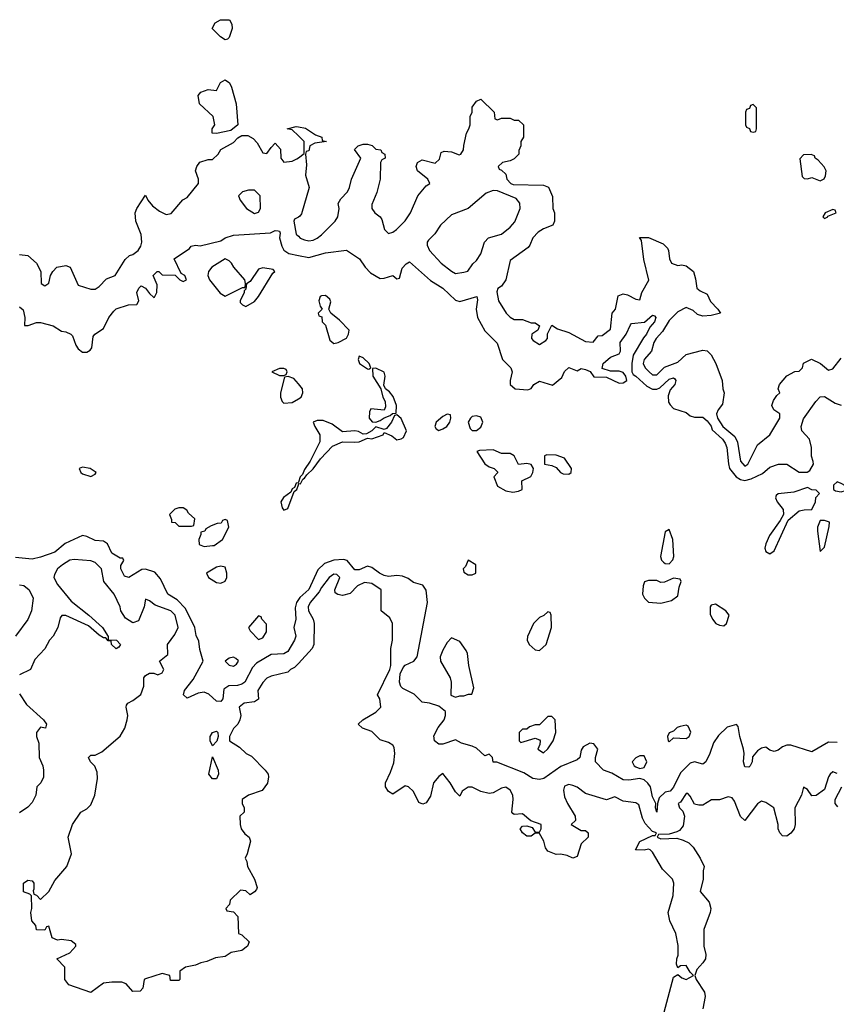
# Model space of a CAD drawing. Header units: inches. Extents: x 2601682 to 2755810, y 449311 to 584050.
# Tile 263 of 505: x 2668670 to 2672567, y 511932 to 516631. Entities that reach past the tile are written whole.
import ezdxf

# ---------------------------------------------------------------- set-up
doc = ezdxf.new("R2010")
doc.units = ezdxf.units.IN
doc.header["$MEASUREMENT"] = 0
doc.layers.add('C6561', color=7, linetype='Continuous')
doc.layers.add('C6571', color=7, linetype='Continuous')

msp = doc.modelspace()

# ---------------------------------------------------------------- linework, layer by layer
at = {"layer": 'C6561', "color": 2}
for points, elevation in [([(2669650, 516535.3), (2669628, 516550), (2669588.9, 516588.9), (2669603.1, 516616.9), (2669628.7, 516631.3), (2669672, 516630), (2669682, 516610), (2669684.7, 516590), (2669670, 516546), (2669662, 516538)], 6), ([(2669610, 516088.7), (2669588, 516090), (2669588, 516110), (2669602, 516130), (2669594, 516170), (2669529, 516230), (2669522, 516270), (2669534.6, 516285.4), (2669570, 516298), (2669610, 516294), (2669628.9, 516331.1), (2669650, 516344.7), (2669670.7, 516330.7), (2669681, 516310), (2669702.8, 516230), (2669712, 516130), (2669678, 516102)], 6), ([(2669762, 515818), (2669734, 515810), (2669714, 515790), (2669722, 515770), (2669752, 515730), (2669790, 515706), (2669810, 515712), (2669819, 515730), (2669817.2, 515790), (2669790, 515817.2)], 6), ([(2669650, 515489.4), (2669587.3, 515450), (2669570.7, 515430), (2669567.3, 515410), (2669576, 515390), (2669626.8, 515326.8), (2669650, 515312), (2669670, 515322), (2669734, 515354), (2669746, 515354), (2669748, 515372), (2669744, 515390), (2669692, 515450), (2669680.9, 515470), (2669670, 515480.9)], 2), ([(2669830, 515447), (2669810, 515440.9), (2669770, 515382), (2669752, 515370), (2669750, 515346), (2669742, 515338), (2669742, 515330), (2669722, 515290), (2669722, 515282), (2669734, 515270), (2669750, 515262), (2669790, 515286), (2669810, 515311), (2669878, 515422), (2669888, 515430), (2669879, 515439)], 2), ([(2669930, 514966), (2669910, 514966), (2669874, 514950), (2669910, 514934), (2669930, 514934), (2669942, 514938), (2669946, 514950), (2669942, 514962)], 2), ([(2668970, 514495.3), (2668954, 514490), (2668962, 514470), (2668970, 514464.7), (2669010, 514452), (2669030, 514462), (2669035.3, 514470), (2669006, 514490)], 2), ([(2669450, 514302), (2669430, 514302), (2669410, 514295.3), (2669384.7, 514270), (2669394, 514246), (2669394, 514234), (2669411.6, 514231.6), (2669430, 514214), (2669490, 514214), (2669502, 514218), (2669506, 514250), (2669476.4, 514276.4), (2669468, 514290)], 2), ([(2669650, 514246), (2669638, 514242), (2669631.6, 514228.4), (2669612.7, 514227.3), (2669583.6, 514216.4), (2669558, 514202), (2669554, 514190), (2669534, 514186), (2669534, 514174), (2669524.7, 514150), (2669526.8, 514126.8), (2669550, 514118), (2669590, 514122), (2669598, 514122), (2669638, 514150), (2669668, 514210), (2669662, 514242)], 2), ([(2669630, 514024), (2669610, 514019), (2669562, 513990), (2669572, 513970), (2669610, 513944.7), (2669630, 513942), (2669650, 513952), (2669659, 513970), (2669659, 513990), (2669650, 514018)], 2), ([(2669810, 513786), (2669762, 513730), (2669770, 513714), (2669810, 513674), (2669830, 513682), (2669848, 513710), (2669847.3, 513747.3), (2669826, 513770), (2669822, 513782)], 2), ([(2669690, 513589), (2669670, 513584), (2669651.3, 513570), (2669670, 513551.3), (2669690, 513546), (2669704.7, 513555.3), (2669714, 513570), (2669713.2, 513573.2), (2669702, 513582)], 2), ([(2669590, 513166), (2669579.5, 513190), (2669579.6, 513210), (2669589.8, 513230.2), (2669610, 513236.4), (2669615.8, 513230), (2669617.4, 513210), (2669611.4, 513188.6)], 2), ([(2669590, 513009), (2669573.2, 513030), (2669590, 513114), (2669618, 513050), (2669619.1, 513030), (2669610, 513009)], 2)]:
    msp.add_lwpolyline(points, close=True, dxfattribs=dict(at, elevation=elevation))
for points, elevation in [([(2670000, 516077), (2669970, 516106), (2669946, 516110), (2669990, 516122), (2670000, 516120.3)], 6), ([(2668670, 515511.3), (2668710, 515506), (2668751.3, 515470), (2668772, 515430), (2668772.7, 515372.7), (2668790, 515362), (2668810, 515374), (2668818, 515410), (2668828, 515430), (2668848, 515450), (2668890, 515458.8), (2668911, 515450), (2668950, 515364.7), (2669010, 515344.7), (2669030, 515344.7), (2669050, 515358), (2669084.7, 515395.3), (2669126, 515410), (2669173.6, 515486.4), (2669194, 515506), (2669210, 515511.3), (2669235.3, 515530), (2669248.7, 515550), (2669252.7, 515570), (2669250, 515606), (2669225.2, 515670), (2669221.2, 515710), (2669228.7, 515730), (2669270, 515794), (2669282, 515770), (2669303.5, 515743.5), (2669338, 515718), (2669370, 515701), (2669393.6, 515706.4), (2669448.9, 515771.1), (2669470, 515782), (2669524, 515850), (2669524, 515870), (2669509.2, 515910), (2669515.3, 515930), (2669529.3, 515950.7), (2669570, 515964.7), (2669590, 515964.7), (2669618, 515990), (2669630, 516012), (2669690, 516044.7), (2669712, 516068), (2669730, 516078.8), (2669758.5, 516078.5), (2669784.4, 516064.4), (2669803.8, 516043.8), (2669830, 515996), (2669850, 515992), (2669870, 516022), (2669890, 516042), (2669914, 516014), (2669916, 515970), (2669930, 515951.3), (2669970, 515956), (2669993.2, 515966.8), (2670000, 515972)], 6), ([(2670000, 515689), (2669981.4, 515678.6), (2669978.8, 515670), (2669990, 515607.3), (2670000, 515597.6)], 6), ([(2668670, 515260.7), (2668687.3, 515247.3), (2668694.8, 515210), (2668692.7, 515172.7), (2668711.6, 515171.6), (2668750, 515186), (2668770, 515186), (2668830.7, 515170.7), (2668870, 515144.7), (2668890, 515142), (2668914, 515130), (2668922, 515122), (2668938.5, 515078.5), (2668950, 515061), (2668970, 515044), (2668990, 515044), (2669006.6, 515053.4), (2669015.1, 515064.9), (2669020.9, 515119.1), (2669029.3, 515130.7), (2669070, 515158), (2669095.1, 515210), (2669118.9, 515241.1), (2669130, 515251), (2669189.5, 515270.5), (2669230, 515272), (2669239, 515290), (2669229.3, 515330), (2669239, 515350), (2669250, 515361), (2669270.7, 515350.7), (2669290, 515324.7), (2669310, 515306), (2669313.2, 515306.8), (2669325.2, 515330), (2669325.6, 515365.6), (2669308, 515410), (2669326, 515430), (2669334, 515430), (2669350, 515414), (2669412, 515412), (2669434, 515390), (2669450, 515382), (2669466, 515390), (2669458, 515410), (2669440.2, 515420.2), (2669408, 515490), (2669480.4, 515539.6), (2669488, 515550), (2669510, 515556), (2669531.6, 515551.6), (2669630, 515576), (2669650, 515591), (2669690, 515602.8), (2669866.6, 515613.4), (2669890, 515624.7), (2669903.6, 515623.6), (2669910, 515622), (2669913, 515613), (2669910.6, 515590), (2669920.7, 515550), (2669930, 515531.3), (2669954.8, 515514.8), (2670000, 515506)], 2), ([(2670000, 514893.1), (2669978.6, 514918.6), (2669952, 514928), (2669934, 514926), (2669914.4, 514850), (2669914.9, 514830), (2669922, 514810), (2669930, 514802), (2669970, 514804), (2670000, 514822.1)], 2), ([(2670000, 514424.8), (2669998.8, 514421.2), (2669990, 514419), (2669982, 514398), (2669970, 514392.3), (2669963.4, 514376.6), (2669929.3, 514350.7), (2669917.1, 514330), (2669922.5, 514302.5), (2669930, 514291.3), (2669950, 514298), (2669980.1, 514379.9), (2669993.3, 514390), (2670000, 514411.6)], 2), ([(2670000, 513863.5), (2669990.4, 513850), (2669984.1, 513824.1), (2669987.3, 513770), (2669979.1, 513730), (2669987.7, 513690), (2669982, 513670), (2669950, 513616), (2669930, 513604.2), (2669870, 513601.2), (2669799.8, 513560.2), (2669780.9, 513539.1), (2669744.9, 513470), (2669730, 513459.6), (2669710, 513454.5), (2669668, 513452), (2669643.7, 513436.3), (2669639.3, 513390), (2669630, 513378), (2669610, 513379.6), (2669572.5, 513412.5), (2669550, 513421.6), (2669522.6, 513417.4), (2669470, 513392.7), (2669452.7, 513410), (2669457, 513430), (2669498.3, 513481.7), (2669546, 513570), (2669530, 513626), (2669525.6, 513665.6), (2669512.9, 513692.9), (2669506.6, 513730), (2669461.8, 513821.8), (2669422.3, 513862.3), (2669378, 513890), (2669343, 513963), (2669315.1, 513995.1), (2669270, 514009.6), (2669252.5, 514007.5), (2669191.3, 513970), (2669170, 513976), (2669152.7, 514010), (2669153.6, 514026.4), (2669168, 514050), (2669162, 514062), (2669150, 514062), (2669110, 514085.2), (2669089.3, 514129.3), (2669070, 514142), (2669030, 514146), (2668990, 514165.2), (2668970, 514169.2), (2668888, 514132), (2668838, 514090), (2668770, 514067), (2668730, 514057.2), (2668650, 514064)], 2), ([(2670000, 513559.3), (2669981, 513539), (2669962, 513530), (2669950, 513518), (2669870, 513499), (2669850, 513488.7), (2669830, 513468.7), (2669807.3, 513430), (2669810, 513388), (2669790, 513375.3), (2669742, 513370), (2669718, 513350), (2669726, 513310), (2669721, 513290), (2669711.3, 513270), (2669690, 513248.7), (2669671, 513210), (2669671.3, 513190), (2669719.9, 513159.9), (2669751.3, 513130), (2669776.4, 513116.4), (2669842, 513050), (2669856.3, 513030), (2669857.5, 513017.5), (2669852.7, 512987.3), (2669827.3, 512952.7), (2669762, 512930), (2669732, 512910), (2669731.3, 512890), (2669742, 512870), (2669742, 512850), (2669721, 512830), (2669722, 512790), (2669727.7, 512770), (2669745.2, 512745.2), (2669764.7, 512730), (2669771, 512711), (2669756, 512650), (2669746, 512630), (2669754, 512614), (2669757.3, 512590), (2669790.7, 512530), (2669802.8, 512490), (2669799.8, 512480.2), (2669791.1, 512468.9), (2669770, 512455.3), (2669750, 512473.2), (2669723.6, 512476.4), (2669674, 512430), (2669672, 512408), (2669654, 512390), (2669658, 512378), (2669690, 512374), (2669711.6, 512351.6), (2669714, 512270), (2669730, 512264.7), (2669764.7, 512230), (2669758, 512210), (2669730.4, 512189.6), (2669679.8, 512180.2), (2669650, 512161.2), (2669605.2, 512154.8), (2669564, 512136), (2669534, 512130), (2669510, 512119), (2669462, 512110), (2669434, 512090), (2669434, 512050), (2669430, 512046), (2669390, 512046), (2669386, 512070), (2669350, 512079), (2669270, 512054), (2669264.7, 512050), (2669258, 512010), (2669244.7, 511995.3), (2669210, 511994), (2669179, 512030), (2669157.5, 512037.5), (2669110, 512038), (2669070, 512032.7), (2669010, 511988), (2668904.7, 512024.7), (2668886, 512050), (2668886, 512110), (2668848, 512150), (2668910, 512178), (2668938, 512210), (2668938, 512218), (2668916, 512236), (2668870, 512241.2), (2668850, 512239), (2668826, 512250), (2668810, 512306), (2668798, 512302), (2668790, 512286), (2668750, 512288), (2668748, 512308), (2668728.7, 512330), (2668724, 512370), (2668728.7, 512390), (2668726, 512450), (2668718, 512458), (2668689.2, 512469.2), (2668689, 512510), (2668710, 512524.7), (2668730, 512522), (2668738, 512510), (2668738, 512482), (2668734, 512474), (2668738, 512458), (2668750, 512454), (2668770, 512432), (2668808.7, 512470), (2668837.5, 512522.5), (2668895.3, 512590), (2668918, 512650), (2668902, 512730), (2668922, 512790), (2668962, 512850), (2668990, 512866), (2669010, 512884.7), (2669029.3, 512930), (2669042, 513010), (2669040.4, 513040.4), (2669028.9, 513068.9), (2669008, 513090), (2668998, 513110), (2669010, 513122), (2669030, 513122), (2669062, 513138), (2669150, 513211.3), (2669172, 513250), (2669183.7, 513290), (2669186, 513310), (2669178, 513350), (2669180.4, 513359.6), (2669186, 513370), (2669210, 513382), (2669248.9, 513411.1), (2669262, 513450), (2669262, 513490), (2669270, 513502), (2669290, 513512), (2669310, 513512), (2669330, 513504.7), (2669350, 513514), (2669358, 513530), (2669338, 513570), (2669378, 513602), (2669375.3, 513650), (2669410, 513698), (2669426, 513730), (2669411.5, 513790), (2669392.3, 513810), (2669317.5, 513837.5), (2669290, 513858), (2669270, 513866), (2669264.7, 513830), (2669237.1, 513762.9), (2669210, 513753.2), (2669175.1, 513775.1), (2669153.2, 513810), (2669149.2, 513830), (2669121.2, 513890), (2669072.3, 513950), (2669061.2, 514010), (2669030, 514041.2), (2669010, 514049.2), (2668930, 514054.5), (2668910, 514051.8), (2668874.8, 514030), (2668850.8, 514010), (2668836.8, 513983.2), (2668834, 513970), (2668850, 513936), (2668915.8, 513855.8), (2669000.7, 513790), (2669066, 513730), (2669092, 513688), (2669092, 513672), (2669132, 513670), (2669151.1, 513648.9), (2669143.6, 513636.4), (2669130, 513628.7), (2669108.7, 513650), (2669107.3, 513667.3), (2669092.7, 513667.3), (2669082, 513682), (2669070, 513682), (2669050, 513694), (2668998.4, 513738.4), (2668890, 513788.7), (2668872, 513788), (2668863.6, 513776.4), (2668852, 513730), (2668830.9, 513689.1), (2668812, 513670), (2668791.1, 513628.9), (2668742, 513578), (2668722, 513530), (2668670, 513505.2)], 6), ([(2668670, 513934), (2668690.9, 513930.9), (2668716, 513910), (2668734, 513870), (2668726.8, 513810), (2668710, 513768.7), (2668650.8, 513690)], 2), ([(2668670, 513414.8), (2668702.6, 513362.6), (2668784.7, 513290), (2668798, 513270), (2668794, 513250), (2668770, 513255.3), (2668751.1, 513228.9), (2668751, 513210), (2668762, 513178), (2668764, 513110), (2668781, 513070), (2668784.7, 513050), (2668783.6, 513016.4), (2668770.9, 512989.1), (2668752, 512970), (2668746.8, 512930), (2668730, 512895.3), (2668710, 512874), (2668670, 512846)], 6)]:
    msp.add_lwpolyline(points, dxfattribs=dict(at, elevation=elevation))
at = {"layer": 'C6571', "color": 2}
for points, elevation in [([(2670000, 515597.6), (2670008.9, 515588.9), (2670030, 515580.5), (2670050, 515576.3), (2670070, 515579.1), (2670090, 515588), (2670110, 515604), (2670175.3, 515670), (2670188.7, 515690), (2670194, 515730), (2670190, 515754), (2670203.1, 515776.9), (2670234, 515810), (2670244, 515830), (2670254, 515870), (2670298, 515970), (2670268.4, 516011.6), (2670286, 516030), (2670310, 516038), (2670330, 516038), (2670351.6, 516031.6), (2670370, 516014), (2670394, 516010), (2670398, 515998), (2670412, 515990), (2670414, 515970), (2670398, 515962), (2670391.3, 515950), (2670391, 515870), (2670374, 515806), (2670351.3, 515750), (2670351.3, 515730), (2670364.7, 515710), (2670390.7, 515690.7), (2670398.5, 515678.5), (2670410.8, 515630), (2670430, 515610.8), (2670450, 515617.3), (2670469, 515630), (2670510, 515671), (2670535.1, 515710), (2670569.6, 515790.4), (2670610, 515838), (2670628, 515850), (2670618, 515870), (2670568.7, 515910), (2670562, 515930), (2670568.7, 515950), (2670590, 515962), (2670652.9, 515947.1), (2670673.6, 515966.4), (2670682, 515998), (2670696.4, 516003.6), (2670730, 516001), (2670767.1, 515987.1), (2670775.3, 515990), (2670788.7, 516010), (2670788.9, 516031.1), (2670802, 516090), (2670814, 516110), (2670819, 516130), (2670819, 516170), (2670828.7, 516190), (2670830, 516214), (2670850, 516242), (2670870, 516252), (2670934, 516190), (2670938, 516158), (2670950, 516154), (2670970, 516162), (2671010, 516162), (2671030, 516152), (2671050, 516152), (2671074, 516130), (2671074, 516070), (2671062, 516050), (2671062, 516030), (2671052.7, 516007.3), (2671052, 515990), (2671030, 515968), (2671010, 515958), (2670974, 515950), (2670954, 515930), (2670958, 515918), (2670970, 515914), (2670990, 515894), (2670994, 515870), (2671014, 515850), (2671025.4, 515845.4), (2671170, 515842), (2671192.7, 515832.7), (2671212.7, 515787.3), (2671214, 515730), (2671222, 515710), (2671222, 515670), (2671214, 515650), (2671170, 515634), (2671143.4, 515616.6), (2671118.8, 515590), (2671104.9, 515555.1), (2671095.9, 515544.1), (2671010, 515482), (2670990.7, 515390), (2670970, 515359), (2670951.1, 515348.9), (2670947.5, 515332.5), (2670954.8, 515290), (2670991.3, 515230), (2671010, 515211.3), (2671030, 515201), (2671070, 515201), (2671110, 515184.7), (2671130, 515184.7), (2671151, 515171), (2671142, 515150), (2671114, 515130), (2671112, 515110), (2671119.6, 515099.6), (2671150, 515082), (2671180.4, 515099.6), (2671188, 515110), (2671188.4, 515131.6), (2671210, 515174), (2671236, 515156), (2671290, 515138.8), (2671370, 515096), (2671407.3, 515092.7), (2671430, 515122), (2671450, 515124.7), (2671490, 515154), (2671497.2, 515230), (2671513.2, 515250), (2671526, 515314), (2671550, 515322.8), (2671570, 515318.8), (2671610, 515298), (2671630, 515294), (2671639, 515330), (2671671.8, 515388.2), (2671647.6, 515487.6), (2671638, 515578), (2671628, 515592), (2671670, 515591.3), (2671741, 515561), (2671761, 515541), (2671766, 515530), (2671771, 515490), (2671781, 515470), (2671810, 515458.8), (2671830, 515461), (2671850, 515456), (2671884.7, 515430), (2671895.3, 515395.3), (2671902, 515350), (2671916.9, 515336.9), (2671950, 515322), (2671966.4, 515286.4), (2672002, 515250), (2672014, 515230), (2671970, 515219), (2671930, 515217.2), (2671904.1, 515224.1), (2671883.1, 515243.1), (2671850, 515258), (2671810, 515237.2), (2671770, 515196), (2671736.9, 515143.1), (2671707, 515110), (2671696.4, 515090), (2671685.5, 515050), (2671650.7, 515010), (2671644.9, 514990), (2671654.9, 514970), (2671673.4, 514950), (2671690, 514937.1), (2671710, 514936.4), (2671747.3, 514972.7), (2671810, 514997.1), (2671850, 515033.4), (2671930, 515054.8), (2671950.7, 515050.7), (2671970, 515032), (2671991.3, 514990), (2672022, 514910), (2672024.7, 514870), (2672031, 514850), (2672023.4, 514796.6), (2672003, 514770), (2671994.4, 514750), (2671999.5, 514730), (2672024.6, 514690), (2672082.6, 514642.6), (2672094.7, 514614.7), (2672110, 514524.7), (2672130, 514500.7), (2672144, 514510), (2672190, 514602), (2672249.1, 514650.9), (2672298, 514730), (2672298, 514750), (2672269.3, 514769.3), (2672259, 514790), (2672266.3, 514813.7), (2672282.7, 514837.3), (2672298, 514850), (2672288.7, 514870), (2672295.3, 514890), (2672330, 514932), (2672368.4, 514951.6), (2672390, 514954), (2672406, 514970), (2672410, 514992), (2672449.1, 515010.9), (2672490.6, 514990.6), (2672530, 514958), (2672550, 514964.7), (2672590, 515016)], 6), ([(2670000, 516120.3), (2670034.4, 516114.4), (2670082, 516082), (2670112, 516070), (2670114, 516054), (2670134, 516050), (2670078, 516042), (2670054, 516030), (2670050, 516006), (2670038, 516002), (2670034, 515990), (2670038.8, 515938.8), (2670034.8, 515890), (2670052, 515830), (2670015.2, 515704.8), (2670007.1, 515692.9), (2670000, 515689)], 6), ([(2670000, 515972), (2670027.3, 515992.7), (2670028, 516050), (2670000, 516077)], 6), ([(2670000, 515506), (2670050, 515496.3), (2670130, 515518.4), (2670230, 515531), (2670292, 515490), (2670318, 515450), (2670343.5, 515423.5), (2670390, 515396), (2670410, 515398), (2670450, 515411.3), (2670470, 515394), (2670482, 515398), (2670494.6, 515445.4), (2670513.6, 515466.4), (2670530, 515476), (2670630, 515386.8), (2670690, 515350.5), (2670750, 515293.4), (2670770, 515286.8), (2670851, 515311), (2670854.8, 515294.8), (2670847.7, 515250), (2670854.9, 515210), (2670890, 515146.8), (2670948.1, 515088.1), (2670974, 515010), (2671014, 514970), (2671020.7, 514950), (2671010.8, 514910), (2671011, 514891), (2671034, 514870), (2671095.3, 514864.7), (2671110, 514871.3), (2671124, 514890), (2671150, 514906), (2671212.5, 514887.5), (2671256.5, 514923.5), (2671270, 514952), (2671290, 514971), (2671330, 514956), (2671350, 514966.8), (2671370, 514962), (2671393, 514953), (2671410, 514926.8), (2671470, 514924.7), (2671530, 514896), (2671550, 514898), (2671568, 514910), (2671562, 514930), (2671550, 514948), (2671530, 514954), (2671490, 514954), (2671450, 514966), (2671454, 514990), (2671490, 515020.5), (2671530, 515036), (2671537, 515050), (2671535.6, 515090), (2671563.6, 515130), (2671584.2, 515175.8), (2671590, 515180.7), (2671652.3, 515187.7), (2671690, 515220.7), (2671698.5, 515218.5), (2671706, 515210), (2671699.1, 515190), (2671676.4, 515163.6), (2671660.4, 515130), (2671646.4, 515113.6), (2671597.4, 515030), (2671590.3, 514990), (2671590.5, 514950.5), (2671597.3, 514937.3), (2671610, 514930.7), (2671662.3, 514882.3), (2671690, 514867.3), (2671710, 514867.3), (2671724.9, 514875.1), (2671770, 514916.3), (2671790, 514922.8), (2671796.7, 514916.7), (2671800.7, 514910), (2671795.5, 514890), (2671774.6, 514865.4), (2671764.1, 514835.9), (2671766.2, 514806.2), (2671773.5, 514793.5), (2671790, 514776.3), (2671850, 514756.3), (2671870, 514741), (2671890, 514734.8), (2671930, 514734.8), (2671950, 514717.3), (2671970, 514690.7), (2671973.8, 514673.8), (2672023, 514630), (2672037.1, 514610), (2672044.9, 514590), (2672051.7, 514511.7), (2672057.6, 514490), (2672088.8, 514450), (2672110, 514437.3), (2672130, 514432.7), (2672160.5, 514439.5), (2672213.8, 514466.2), (2672250, 514495.5), (2672290.5, 514510.5), (2672330.6, 514510.6), (2672390, 514471.3), (2672428.4, 514471.6), (2672440.4, 514479.6), (2672458, 514510), (2672456.4, 514523.6), (2672448.9, 514548.9), (2672448, 514590), (2672438, 514630), (2672402.7, 514670), (2672399.5, 514690), (2672410, 514726), (2672469, 514810), (2672490, 514830.7), (2672510, 514833.4), (2672562, 514802), (2672590, 514792.4)], 2), ([(2670000, 514822.1), (2670013.2, 514830), (2670020.9, 514850), (2670019.3, 514870), (2670000, 514893.1)], 2), ([(2670000, 514411.6), (2670002, 514418), (2670010, 514416), (2670021.5, 514438.5), (2670030, 514442.8), (2670040.1, 514459.9), (2670070, 514488.2), (2670105.1, 514534.9), (2670163.5, 514596.5), (2670210, 514617.3), (2670270, 514614.4), (2670290, 514617.1), (2670330, 514634), (2670350, 514631.3), (2670404, 514650), (2670410, 514662), (2670445.2, 514645.2), (2670470, 514626.8), (2670490, 514631.3), (2670502, 514638), (2670515.3, 514670), (2670490, 514728), (2670470, 514746), (2670458, 514742), (2670444.7, 514710), (2670419.8, 514680.2), (2670410, 514675.3), (2670370, 514688), (2670350.9, 514669.1), (2670325.4, 514654.6), (2670310, 514654), (2670286.6, 514666.6), (2670270, 514669.4), (2670210, 514664), (2670160.9, 514700.9), (2670118, 514718), (2670090, 514719.3), (2670071.3, 514710), (2670078, 514690), (2670102, 514650), (2670102.6, 514617.4), (2670056.1, 514523.9), (2670030, 514484), (2670019.9, 514460.1), (2670008.4, 514450), (2670000, 514424.8)], 2), ([(2672570, 513181.3), (2672530, 513183.5), (2672450, 513138), (2672350, 513169.6), (2672330, 513169.6), (2672310, 513160.9), (2672290, 513144.5), (2672270, 513139.3), (2672250, 513145.2), (2672230, 513159), (2672210, 513155.3), (2672190, 513142), (2672166.4, 513113.6), (2672166, 513090), (2672156, 513070), (2672150, 513064), (2672130, 513065.2), (2672123.7, 513090), (2672127.3, 513130), (2672123.6, 513150), (2672106, 513210), (2672098, 513258), (2672090, 513268), (2672045.5, 513254.5), (2672005.1, 513214.9), (2671980.3, 513179.7), (2671964, 513130), (2671944.7, 513090), (2671930, 513079), (2671890, 513089.4), (2671870, 513082.7), (2671822.6, 513037.4), (2671790, 512969.3), (2671773.4, 512950), (2671750, 512944.5), (2671722, 512918), (2671713, 512890), (2671710, 512849.2), (2671704, 512870), (2671705.2, 512890), (2671690, 512922), (2671679.6, 512970), (2671668.2, 512988.2), (2671650, 513003.7), (2671630, 513009.6), (2671577.3, 513002.7), (2671550, 513004.2), (2671496.2, 513036.2), (2671455.3, 513050), (2671417.2, 513090), (2671417.2, 513110), (2671428.7, 513150), (2671410, 513175.3), (2671390, 513178), (2671359.6, 513160.4), (2671350, 513146), (2671342.8, 513110), (2671330, 513099.3), (2671252.8, 513067.2), (2671170.6, 513009.4), (2671150, 513005.2), (2671118, 513010), (2671076.5, 513036.5), (2670947.3, 513087.3), (2670930, 513088), (2670926, 513110), (2670910, 513126), (2670890, 513118), (2670850, 513154), (2670830, 513164), (2670778, 513178), (2670750, 513194), (2670690, 513173.2), (2670670, 513174), (2670649.3, 513189.3), (2670646.3, 513213.7), (2670666.3, 513253.7), (2670695.3, 513290), (2670702, 513310), (2670702, 513330), (2670670, 513355.3), (2670626, 513370), (2670590, 513374), (2670551.8, 513411.8), (2670498.8, 513438.8), (2670489, 513449), (2670482.4, 513470), (2670486, 513510), (2670500.6, 513539.4), (2670510, 513550.3), (2670550.7, 513569.3), (2670566.9, 513590), (2670616.4, 513850), (2670610, 513908.7), (2670593.2, 513933.2), (2670550, 513945.2), (2670524.2, 513964.2), (2670496.2, 513976.2), (2670470, 513979.5), (2670430, 513974.5), (2670410, 513978.4), (2670386.6, 513990), (2670350, 514017.2), (2670330, 514022.7), (2670290, 514006.3), (2670270, 514006.6), (2670233.2, 514050), (2670214.7, 514054.7), (2670170, 514052.7), (2670124.4, 514035.6), (2670093.5, 514006.5), (2670050, 513912.3), (2670006.9, 513873.1), (2670000, 513863.5)], 2), ([(2671745.6, 511894.4), (2671790, 512062), (2671810, 512074), (2671830, 512058), (2671850, 512051.3), (2671886, 512070), (2671870, 512086), (2671850, 512118), (2671823.6, 512116.4), (2671810, 512106), (2671804, 512124), (2671805.2, 512150), (2671812.9, 512167.1), (2671812.9, 512212.9), (2671801.2, 512270), (2671772.3, 512330), (2671763.7, 512370), (2671787.6, 512452.4), (2671791, 512510), (2671785.4, 512530), (2671737.7, 512577.7), (2671690, 512658), (2671678, 512670), (2671670, 512673.2), (2671650, 512668.7), (2671609, 512670), (2671628.7, 512710), (2671690, 512738), (2671702, 512738), (2671708, 512750), (2671690, 512757.2), (2671654.7, 512794.7), (2671641.3, 512821.3), (2671624, 512884), (2671610, 512893.2), (2671550, 512901.2), (2671510, 512922), (2671470, 512908.7), (2671370, 512939), (2671330, 512969), (2671310, 512977.2), (2671290, 512981.2), (2671270, 512974), (2671265.5, 512954.5), (2671270, 512922), (2671284, 512890), (2671321, 512830), (2671322, 512810), (2671302, 512790), (2671350, 512762), (2671370, 512762), (2671382, 512750), (2671382, 512730), (2671350, 512698), (2671330, 512638), (2671310, 512629.2), (2671283.2, 512643.2), (2671250, 512649.3), (2671230, 512646.6), (2671190, 512662.7), (2671178.4, 512678.4), (2671171.4, 512711.4), (2671150, 512748), (2671130, 512748.7), (2671110, 512735.3), (2671090, 512735.3), (2671069, 512750), (2671058, 512770), (2671070, 512782), (2671090, 512784.7), (2671116, 512776), (2671130, 512754), (2671150, 512754), (2671158, 512770), (2671158, 512790), (2671108.4, 512808.4), (2671070, 512842), (2671030, 512838), (2671023.1, 512843.1), (2671018, 512850), (2671025.2, 512910), (2671022.7, 512930), (2671010, 512954), (2670990, 512969), (2670970, 512964), (2670930, 512941.2), (2670910, 512939), (2670870, 512948.7), (2670830, 512968.7), (2670810, 512968.7), (2670782, 512950), (2670770, 512926), (2670750, 512946), (2670724, 512990), (2670690, 513034), (2670670, 513019.3), (2670644.9, 512990), (2670630, 512925.2), (2670610, 512894), (2670593.2, 512886.8), (2670575.5, 512895.5), (2670550, 512948), (2670526, 512970), (2670510, 512975.3), (2670450, 512935.3), (2670430, 512948), (2670415.3, 512970), (2670415.3, 512990), (2670440.2, 513039.8), (2670455.1, 513084.9), (2670460.9, 513130), (2670457.6, 513157.6), (2670450, 513169), (2670430, 513181.2), (2670390, 513195.3), (2670350, 513234), (2670306, 513250), (2670286, 513270), (2670308, 513290), (2670370, 513326), (2670393.2, 513350), (2670388, 513390), (2670378, 513410), (2670436, 513530), (2670441.2, 513550), (2670441.2, 513630), (2670448.7, 513670), (2670449, 513750), (2670436, 513776), (2670395.3, 513810), (2670395.3, 513910), (2670350, 513941.2), (2670315.3, 513944.7), (2670282, 513930), (2670246.8, 513893.2), (2670210, 513884), (2670188.9, 513888.9), (2670176.4, 513896.4), (2670174, 513910), (2670197.2, 513970), (2670184, 513984), (2670170, 513985.2), (2670147.7, 513970), (2670110, 513921.2), (2670099.6, 513900.4), (2670057.1, 513850), (2670046.7, 513830), (2670048.4, 513810), (2670070.8, 513770), (2670074.8, 513750), (2670074, 513650), (2670066, 513630), (2670000, 513559.3)], 6), ([(2672570, 513034), (2672550, 513042), (2672538, 513030), (2672530, 513018), (2672510, 512958), (2672470, 512928.7), (2672450, 512928), (2672430, 512958), (2672410, 512968), (2672401, 512930), (2672368.2, 512870), (2672370.5, 512790.5), (2672365.5, 512770), (2672350.4, 512749.6), (2672330, 512735.1), (2672310, 512737.2), (2672297.2, 512750), (2672289.2, 512770), (2672289.2, 512790), (2672269.4, 512869.4), (2672230, 512895.3), (2672210, 512902), (2672190, 512888.7), (2672130, 512809), (2672110, 512828), (2672081.2, 512901.2), (2672070, 512918), (2672050, 512922), (2672010, 512908.7), (2671971.6, 512908.4), (2671930, 512882), (2671910, 512882), (2671890, 512888), (2671870, 512926), (2671858, 512938), (2671850, 512938), (2671823.5, 512896.5), (2671812, 512890), (2671818, 512870), (2671833.7, 512853.7), (2671843, 512830), (2671836.5, 512783.5), (2671818.5, 512761.5), (2671805.2, 512754.7), (2671770, 512744), (2671718, 512742), (2671712, 512730), (2671730, 512722.8), (2671805.1, 512725.1), (2671836.5, 512716.5), (2671863.1, 512703.1), (2671883.1, 512683.1), (2671917.3, 512630), (2671936, 512590), (2671931, 512570), (2671931, 512530), (2671917.3, 512470), (2671959.3, 512419.3), (2671967.7, 512390), (2671964.9, 512370), (2671934.8, 512290), (2671934, 512210), (2671944, 512170), (2671942, 512150), (2671930.4, 512129.6), (2671901.4, 512098.6), (2671891.3, 512070), (2671898, 512050), (2671937.3, 511990), (2671940.5, 511970), (2671930.6, 511910.6)], 6), ([(2672574.6, 512874.6), (2672562, 512890), (2672562, 512910), (2672592.3, 512970)], 6)]:
    msp.add_lwpolyline(points, dxfattribs=dict(at, elevation=elevation))
for points, elevation in [([(2672170, 516226), (2672158, 516222), (2672152.7, 516207.3), (2672138, 516202), (2672134, 516190), (2672134, 516130), (2672138, 516118), (2672152.7, 516112.7), (2672158, 516098), (2672170, 516094), (2672182, 516098), (2672186, 516110), (2672186, 516210)], 10), ([(2672447.3, 515987.3), (2672410, 515986), (2672392.7, 515967.3), (2672403.6, 515883.6), (2672412.7, 515872.7), (2672430, 515872), (2672450, 515878), (2672490, 515862), (2672508.4, 515871.6), (2672514.6, 515885.4), (2672518, 515910), (2672508.9, 515928.9), (2672480.4, 515960.4), (2672466, 515970), (2672462, 515982)], 10), ([(2670930, 515816), (2670896.3, 515803.7), (2670810.5, 515729.5), (2670730, 515699.3), (2670678, 515650), (2670650.5, 515609.5), (2670621.1, 515578.9), (2670614.8, 515570), (2670615.3, 515555.3), (2670626, 515530), (2670681, 515470), (2670730, 515430.8), (2670750, 515420.7), (2670790, 515426.8), (2670809, 515431), (2670833.2, 515466.8), (2670850, 515482), (2670870, 515514), (2670888, 515570), (2670908, 515590), (2670970, 515607.3), (2671010, 515640.7), (2671033.1, 515666.9), (2671058, 515730), (2671056, 515756), (2671038.6, 515778.6), (2670950, 515814)], 6), ([(2672550, 515726), (2672514, 515710), (2672502, 515690), (2672510, 515682), (2672526, 515690), (2672526, 515694), (2672566, 515710), (2672562, 515722)], 10), ([(2670130, 515314.5), (2670110, 515313.2), (2670104.7, 515310), (2670098, 515290), (2670103.6, 515263.6), (2670114, 515250), (2670094, 515230), (2670098, 515218), (2670112.7, 515212.7), (2670114, 515190), (2670130, 515174), (2670150, 515102), (2670170, 515086), (2670190, 515091), (2670229.2, 515110.8), (2670239, 515130), (2670242, 515150), (2670196.9, 515196.9), (2670155.3, 515230), (2670146, 515250), (2670155.1, 515284.9), (2670150, 515297.2)], 2), ([(2670290, 515026), (2670284.7, 515010), (2670292, 514990), (2670330, 514964.7), (2670336.4, 514963.6), (2670346, 514970), (2670338, 514990), (2670310, 515018)], 2), ([(2670370, 514968), (2670354, 514966), (2670356, 514930), (2670394, 514870), (2670402.8, 514830), (2670414.8, 514810), (2670416, 514784), (2670410, 514768), (2670346.4, 514773.6), (2670339.6, 514760.4), (2670338, 514730), (2670351.6, 514711.6), (2670370, 514711.3), (2670390, 514718), (2670410, 514732), (2670438, 514742), (2670448.4, 514751.6), (2670466, 514754), (2670468.7, 514790), (2670452.3, 514832.3), (2670434.8, 514854.8), (2670415.3, 514870), (2670407.3, 514887.3), (2670414, 514930), (2670408.9, 514948.9)], 2), ([(2670710, 514748), (2670690, 514738), (2670658, 514710), (2670651.3, 514690), (2670658, 514678), (2670670, 514671.3), (2670690, 514678), (2670708, 514690), (2670722, 514710), (2670728, 514730), (2670726, 514746)], 2), ([(2670850, 514741.2), (2670830, 514737.2), (2670821, 514730), (2670810.8, 514710), (2670819.8, 514679.8), (2670830, 514671), (2670850, 514670.7), (2670870, 514686), (2670880.7, 514710), (2670870, 514734)], 2), ([(2670930, 514578.4), (2670864, 514576), (2670852, 514570), (2670890, 514512.4), (2670910, 514497.1), (2670934, 514490), (2670950, 514474), (2670950, 514468), (2670932, 514450), (2670950, 514405.5), (2670990, 514382.4), (2671022.7, 514377.3), (2671050, 514381), (2671068, 514390), (2671066, 514430), (2671108.7, 514451.3), (2671118, 514470), (2671122, 514490), (2671110, 514508), (2671090, 514514), (2671050, 514508.7), (2671029.3, 514549.3), (2671010, 514561.2), (2670970, 514560.9)], 2), ([(2671186, 514554), (2671174, 514550), (2671174, 514510), (2671210, 514504), (2671230, 514494.8), (2671250.7, 514470), (2671263.9, 514463.9), (2671290, 514462), (2671302, 514470), (2671302.9, 514490), (2671270, 514539), (2671230, 514553.2)], 2), ([(2672430, 514398), (2672363.6, 514376.4), (2672290, 514368.7), (2672279.6, 514360.4), (2672276, 514350), (2672284.9, 514330), (2672313.7, 514293.7), (2672315.5, 514270), (2672299.4, 514240.6), (2672248.2, 514170), (2672231, 514130), (2672226, 514110), (2672230, 514094), (2672250, 514082), (2672270, 514096), (2672337.4, 514242.6), (2672390, 514286.8), (2672412.7, 514292.7), (2672450, 514294), (2672468, 514330), (2672468.4, 514351.6), (2672486, 514370), (2672470, 514386), (2672450, 514388)], 2), ([(2672570, 514426), (2672554, 514410), (2672554, 514390), (2672563.6, 514383.6), (2672590, 514378), (2672610, 514384.7), (2672614, 514390), (2672610, 514406), (2672590, 514418)], 2), ([(2672490, 514242), (2672477.3, 514210), (2672476.3, 514190), (2672490, 514094), (2672510, 514114), (2672532.7, 514212.7), (2672533.6, 514233.6), (2672510, 514241.2)], 2), ([(2671770, 514198), (2671750, 514188), (2671727.2, 514070), (2671732.4, 514052.4), (2671741.7, 514041.7), (2671750, 514036.3), (2671770, 514034.8), (2671787.2, 514052.8), (2671791.6, 514070), (2671786, 514150)], 2), ([(2670810, 514052), (2670798, 514022), (2670786, 514010), (2670790, 513994), (2670810, 513982), (2670830, 513982), (2670846, 513990), (2670846, 514030)], 2), ([(2671790, 513966), (2671747.3, 513947.3), (2671730, 513946), (2671710, 513955.3), (2671670, 513955.3), (2671651.6, 513948.4), (2671644.7, 513930), (2671642, 513890), (2671652, 513870), (2671670, 513852), (2671730, 513846), (2671780.2, 513859.8), (2671810, 513882), (2671816.4, 513923.6), (2671826, 513950), (2671822, 513962)], 2), ([(2671990, 513842), (2671970, 513838), (2671964.7, 513830), (2671965.4, 513794.6), (2671976, 513770), (2671992, 513750), (2672010, 513741), (2672030, 513738), (2672042, 513750), (2672056, 513790), (2672039, 513810)], 2), ([(2671190, 513806), (2671172, 513788), (2671150, 513778), (2671122, 513750), (2671092.7, 513687.3), (2671092, 513670), (2671102, 513650), (2671130, 513624.7), (2671150, 513621), (2671182, 513650), (2671208, 513730), (2671206, 513790), (2671202, 513802)], 2), ([(2670730, 513681.2), (2670710, 513659), (2670690, 513622.7), (2670676.9, 513590), (2670677.7, 513570), (2670724.6, 513490), (2670728.8, 513470), (2670727.1, 513407.1), (2670750, 513398), (2670770, 513404.7), (2670790, 513404.7), (2670812, 513412), (2670828, 513412), (2670837.2, 513442.8), (2670813.2, 513550), (2670806.6, 513606.6), (2670801.2, 513621.2), (2670770, 513664)], 2), ([(2671210, 513306), (2671190, 513306), (2671150, 513266), (2671130, 513266), (2671103.6, 513256.4), (2671090, 513246), (2671070, 513246), (2671054, 513230), (2671054, 513190), (2671062, 513182), (2671130, 513202), (2671150, 513194), (2671154, 513190), (2671152.7, 513172.7), (2671142, 513150), (2671170, 513132), (2671190, 513152), (2671215.3, 513190), (2671228, 513230), (2671226, 513290)], 2), ([(2671850, 513265.2), (2671821.4, 513258.6), (2671807.3, 513252.7), (2671790, 513235.3), (2671770, 513228), (2671761, 513210), (2671764.7, 513190), (2671770, 513184.7), (2671790, 513204.7), (2671850, 513200.7), (2671864, 513210), (2671871.9, 513231.9), (2671859.5, 513259.5)], 2), ([(2671650, 513118), (2671630, 513118), (2671610, 513108), (2671592, 513090), (2671602, 513070), (2671610, 513066), (2671630, 513058), (2671650, 513062), (2671662, 513090)], 2)]:
    msp.add_lwpolyline(points, close=True, dxfattribs=dict(at, elevation=elevation))

doc.saveas('drawing.dxf')
